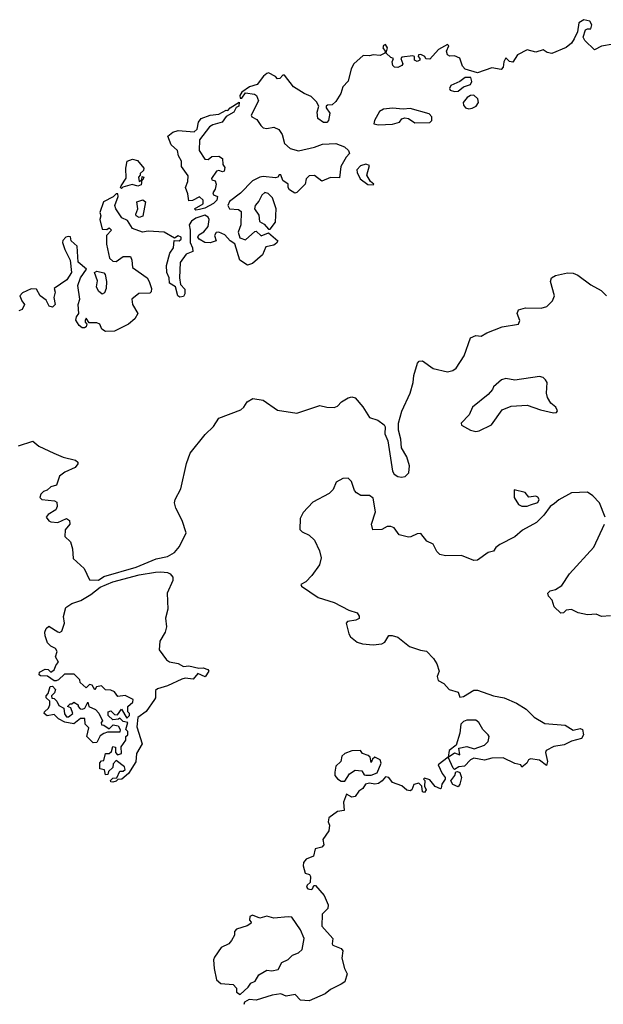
# Model space of a CAD drawing. Extents: x 2106670 to 2323771, y 35271 to 224896.
# Tile 316 of 419: x 2250730 to 2254025, y 149014 to 154573. Entities that reach past the tile are written whole.
import ezdxf

# ---------------------------------------------------------------- set-up
doc = ezdxf.new("R2010")
doc.units = 0

msp = doc.modelspace()

# ---------------------------------------------------------------- linework, layer by layer
at = {"layer": '0CON20XD'}
for points in [[(2254080, 154435), (2254015, 154424), (2253975, 154403.8), (2253921.2, 154455), (2253911.2, 154475), (2253923.9, 154516.1), (2253935, 154522.5), (2253955, 154522.5), (2253960, 154545), (2253950, 154565), (2253915, 154573.3), (2253887.5, 154555), (2253880, 154505), (2253860.8, 154465), (2253845, 154440.8), (2253815, 154415.8), (2253735, 154383.3), (2253708.3, 154388.3), (2253685, 154402.5), (2253645, 154390), (2253595, 154404), (2253540, 154375), (2253515, 154333.3), (2253495, 154337.5), (2253475, 154357.5), (2253463.3, 154335), (2253460, 154305), (2253447.7, 154292.3), (2253395, 154301.2), (2253315, 154273.3), (2253245, 154293.3), (2253230.9, 154310.9), (2253215.6, 154355.6), (2253185, 154368.6), (2253157.9, 154367.9), (2253146, 154375), (2253139.2, 154395), (2253153.3, 154425), (2253145, 154433.3), (2253093.8, 154405), (2253045, 154350), (2253023, 154353), (2253017.5, 154365), (2252995, 154376.7), (2252982.5, 154375), (2252980, 154365), (2252990, 154355), (2252990, 154345), (2252975, 154337.5), (2252960, 154345), (2252960, 154365), (2252949.3, 154369.3), (2252888.3, 154361.7), (2252882.5, 154355), (2252893.3, 154325), (2252887.5, 154315), (2252865, 154304.3), (2252845.9, 154305.9), (2252836.2, 154315), (2252833.8, 154336.2), (2252840, 154355), (2252825, 154360), (2252800, 154385), (2252807.5, 154415), (2252795, 154432.5), (2252785, 154426.7), (2252781.2, 154415), (2252793.3, 154395), (2252792.5, 154385), (2252765, 154371.4), (2252725, 154375.6), (2252705, 154369.5), (2252669.7, 154370.3), (2252616.7, 154325), (2252602.2, 154295), (2252584.2, 154225.8), (2252553.8, 154195), (2252543, 154157), (2252515, 154111.2), (2252495, 154092), (2252468.8, 154091.2), (2252461.2, 154085), (2252461.2, 154075), (2252481.2, 154045), (2252473.3, 154005), (2252465, 153993.3), (2252445, 153992.9), (2252413.8, 154015), (2252408.8, 154051.2), (2252418.8, 154085), (2252405, 154110), (2252375, 154138.8), (2252335.8, 154155.8), (2252276, 154195), (2252225, 154260), (2252215, 154260), (2252198.3, 154241.7), (2252185, 154240), (2252175, 154252.5), (2252135, 154272.5), (2252125, 154270), (2252106.7, 154255), (2252071.7, 154208.3), (2252027.5, 154195), (2251983.3, 154165), (2251973.3, 154145), (2251975, 154130), (2251985, 154130), (2252005, 154160), (2252055, 154152), (2252066.2, 154145), (2252078, 154115), (2252036.2, 154035), (2252040, 154025), (2252068.9, 154008.9), (2252090.6, 153975), (2252105, 153963.3), (2252125, 153958.5), (2252164.4, 153965.6), (2252192.8, 153952.8), (2252212.9, 153925), (2252224.6, 153874.6), (2252256.9, 153846.9), (2252305, 153832.5), (2252395, 153852.9), (2252440.3, 153869.7), (2252515, 153874.2), (2252563.3, 153855), (2252586.7, 153835), (2252591.7, 153818.3), (2252572.5, 153797.5), (2252543.8, 153745), (2252535, 153680), (2252485, 153682.5), (2252435, 153662.5), (2252393.9, 153693.9), (2252365, 153690.8), (2252347.5, 153675), (2252341.2, 153645), (2252295, 153597.5), (2252283.3, 153593.3), (2252253.3, 153613.3), (2252246.7, 153625), (2252246.7, 153645), (2252215.9, 153665.9), (2252205, 153697.5), (2252195, 153697.5), (2252187.5, 153685), (2252175, 153680), (2252105, 153688), (2252085, 153684), (2252045, 153664), (2251976.4, 153593.6), (2251915, 153546.7), (2251906, 153525), (2251915, 153506.2), (2251965, 153501.2), (2251980.7, 153490.7), (2251979.2, 153415), (2251964.2, 153374.2), (2251972.5, 153342.5), (2252005, 153331.2), (2252058.3, 153378.3), (2252065, 153378.8), (2252093.6, 153353.6), (2252135, 153370), (2252148.3, 153358.3), (2252187.5, 153325), (2252179.3, 153310.7), (2252165, 153300), (2252119.5, 153290.5), (2252100, 153245), (2252045, 153196.7), (2252017, 153187), (2251972.5, 153215), (2251945, 153307.5), (2251917.5, 153325), (2251888.3, 153358.3), (2251855, 153374.3), (2251838.9, 153371.1), (2251830.8, 153355), (2251840, 153325), (2251805, 153312.5), (2251775, 153316.2), (2251742.5, 153335), (2251736.7, 153345), (2251741.7, 153358.3), (2251770, 153375), (2251793.3, 153405), (2251800, 153445), (2251795, 153457.5), (2251775, 153470), (2251725, 153453.3), (2251700, 153435), (2251686.2, 153415), (2251693.3, 153385), (2251692.5, 153315), (2251706, 153285), (2251707.5, 153265), (2251670.5, 153249.5), (2251636.8, 153203.2), (2251632.5, 153115), (2251638.3, 153078.3), (2251661.7, 153051.7), (2251662.5, 153025), (2251655, 153010), (2251635, 153007.5), (2251623.3, 153015), (2251610, 153065), (2251576.4, 153086.4), (2251573.8, 153115), (2251560, 153145), (2251558, 153185), (2251577.5, 153255), (2251598.8, 153285), (2251603, 153327), (2251630, 153325), (2251642.5, 153335), (2251642.5, 153345), (2251625, 153352.5), (2251605, 153340), (2251545, 153373.8), (2251516, 153376), (2251455, 153378.6), (2251423.2, 153373.2), (2251366.7, 153395), (2251339.3, 153439.3), (2251307.5, 153455), (2251272, 153505), (2251267.5, 153525), (2251286.7, 153575), (2251285, 153590), (2251275, 153590), (2251257, 153573), (2251202.5, 153545), (2251182.5, 153485), (2251187.5, 153465), (2251183.3, 153445), (2251195, 153390), (2251221.7, 153388.3), (2251235, 153397.5), (2251247.5, 153385), (2251220, 153355), (2251220.8, 153305), (2251236.4, 153226.4), (2251255, 153210), (2251275, 153208.8), (2251315, 153236.2), (2251355, 153236.7), (2251363.8, 153215), (2251366.7, 153175), (2251448.8, 153115), (2251461.2, 153095), (2251473.3, 153055), (2251472.5, 153037.5), (2251465, 153030), (2251402.7, 153027.3), (2251363.3, 152995), (2251366.7, 152965), (2251397.5, 152915), (2251379.2, 152885), (2251344, 152855), (2251265, 152814.4), (2251215, 152812.5), (2251194, 152825), (2251183.3, 152855), (2251165, 152862.5), (2251122.5, 152862.5), (2251105, 152887.5), (2251100, 152875), (2251100, 152865), (2251110, 152855), (2251105, 152840), (2251095, 152832.5), (2251083.6, 152833.6)], [(2253185, 154167.5), (2253205, 154170), (2253235, 154193.3), (2253275, 154207.5), (2253282.5, 154225), (2253276.4, 154246.4), (2253245, 154247.5), (2253216, 154224), (2253165, 154202.5), (2253157.5, 154185), (2253160, 154175), (2253185, 154167.5)], [(2253265, 154070), (2253285, 154073.3), (2253306.7, 154085), (2253320, 154105), (2253316.2, 154126.2), (2253295, 154146.7), (2253275, 154146.2), (2253255.9, 154134.1), (2253233.3, 154105), (2253235, 154090), (2253246.4, 154076.4), (2253265, 154070)], [(2251725, 153497.5), (2251717.5, 153505), (2251766.4, 153533.6), (2251766.7, 153555), (2251745, 153573.3), (2251705, 153552.5), (2251685, 153550), (2251679.7, 153589.7), (2251665.8, 153625), (2251680, 153660), (2251681.2, 153691.2), (2251643.8, 153745), (2251643.3, 153775), (2251626.7, 153805), (2251621.2, 153835), (2251585, 153866.7), (2251566.7, 153915), (2251595, 153938), (2251625, 153947.5), (2251715, 153940), (2251731.2, 153955), (2251738.8, 153995), (2251755, 154015.8), (2251805, 154034), (2251855, 154040), (2251895, 154062.5), (2251905, 154060), (2251917.5, 154075), (2251968.3, 154108.3), (2251967.5, 154085), (2251951.7, 154078.3), (2251939.3, 154050.7), (2251895, 154027.5), (2251873.3, 153995), (2251820, 153980), (2251801.2, 153968.8), (2251745.8, 153894.2), (2251743.8, 153835), (2251775, 153786.7), (2251795, 153783.3), (2251815, 153800), (2251855, 153803.3), (2251875, 153790), (2251877.5, 153755), (2251888.3, 153738.3), (2251885, 153717.5), (2251875, 153713.8), (2251855, 153721.2), (2251841.2, 153718.8), (2251813, 153677), (2251815, 153670), (2251833, 153663), (2251838.8, 153645), (2251833.9, 153616.1), (2251820, 153595), (2251823.9, 153583.9), (2251846.7, 153575), (2251843.8, 153555), (2251824.2, 153535.8), (2251775, 153510), (2251745, 153502.5), (2251725, 153497.5)], [(2252755, 153978.8), (2252835, 153983.8), (2252875, 153993.8), (2252886.7, 154013.3), (2252905, 154020), (2252925.9, 154015.9), (2252960.7, 153990.7), (2253045, 153992.5), (2253057.5, 154005), (2253057.5, 154025), (2253041.7, 154041.7), (2252935, 154072), (2252895, 154068), (2252835, 154074), (2252785, 154068.6), (2252762, 154055), (2252733.3, 154005), (2252730, 153985), (2252755, 153978.8)], [(2251305, 153620), (2251300, 153625), (2251303.3, 153635), (2251331.7, 153678.3), (2251330, 153735), (2251337.5, 153775), (2251366.1, 153786.1), (2251395, 153777.5), (2251430, 153735), (2251428.3, 153721.7), (2251410, 153705), (2251410, 153695), (2251400, 153685), (2251405, 153660), (2251420, 153670), (2251421.7, 153688.3), (2251430, 153685), (2251425, 153670), (2251420, 153670), (2251415, 153640), (2251396.1, 153633.9), (2251365, 153643.3), (2251312.5, 153627.5), (2251305, 153620)], [(2252725, 153640), (2252730, 153645), (2252710, 153660), (2252690, 153695), (2252705, 153750), (2252685, 153757.5), (2252655, 153747.5), (2252634, 153725), (2252635, 153710), (2252652.5, 153675), (2252695, 153642.5), (2252725, 153640)], [(2251405, 153456.2), (2251387.5, 153465), (2251386.2, 153475), (2251396.2, 153505), (2251392, 153545), (2251425, 153556.2), (2251440, 153545), (2251425, 153463.8), (2251405, 153456.2)], [(2252145, 153390), (2252175, 153430), (2252178, 153505), (2252158.3, 153568.3), (2252132.5, 153592.5), (2252115, 153596.7), (2252097.7, 153582.3), (2252080.9, 153549.1), (2252058.8, 153525), (2252056.2, 153505), (2252080, 153470), (2252083.6, 153433.6), (2252109.4, 153419.4), (2252135, 153390), (2252145, 153390)], [(2251083.6, 152833.6), (2251065, 152847.5), (2251047, 152877), (2251050, 152895), (2251063.3, 152915), (2251059.5, 152965), (2251068.9, 152995), (2251057.5, 153072.5), (2251073.8, 153115), (2251106.7, 153165), (2251060, 153205), (2251054.1, 153294.1), (2251020, 153325), (2251016.4, 153346.4), (2251005, 153350), (2250990, 153345), (2250973, 153327), (2250972.5, 153315), (2250984.2, 153275), (2251015.8, 153215.8), (2251022, 153145), (2250995.6, 153104.4), (2250923.8, 153056.2), (2250930.8, 153035), (2250922.5, 153005), (2250931.2, 152965), (2250915, 152950), (2250896.1, 152956.1), (2250879.5, 152989.5), (2250845, 153013.3), (2250825, 153052.5), (2250795, 153054.3), (2250745, 153031.2), (2250730, 153015), (2250741.2, 152985), (2250757.5, 152965), (2250743.9, 152936.1), (2250725, 152930)], [(2250723, 152167), (2250805, 152193.3), (2250838, 152165), (2250923.3, 152125), (2250975, 152103.8), (2251045, 152086.7), (2251057.5, 152075), (2251057.5, 152065), (2251042.5, 152045), (2250985, 152018.8), (2250954.3, 151995.7), (2250937.5, 151945), (2250905, 151935.8), (2250885, 151916.7), (2250865, 151908.8), (2250848.8, 151895), (2250844, 151875), (2250855, 151864.2), (2250926, 151856), (2250938.8, 151848.8), (2250941.2, 151825), (2250933.3, 151805), (2250891.2, 151778.8), (2250880, 151765), (2250894.2, 151744.2), (2250905, 151738), (2250945.8, 151734.2), (2250995, 151756), (2251011.2, 151745), (2251013.8, 151725), (2250987.3, 151692.7), (2250985.8, 151655.8), (2251017.5, 151625), (2251028.6, 151585), (2251031.8, 151531.8), (2251093.8, 151475), (2251125, 151411.2), (2251175, 151409.1), (2251205, 151428.6), (2251388.2, 151481.8), (2251501.1, 151528.9), (2251565, 151543.1), (2251603.3, 151565), (2251632.2, 151597.8), (2251669.4, 151675), (2251648.2, 151745), (2251610.9, 151815), (2251603.9, 151845), (2251607.1, 151865), (2251638.9, 151925), (2251672.4, 152067.6), (2251691.8, 152125), (2251778.1, 152231.9), (2251823.5, 152276.5), (2251855, 152322.9), (2251979.4, 152370.6), (2251995.8, 152385), (2252013.8, 152415), (2252046.4, 152433.6), (2252105, 152425.4), (2252185, 152368.1), (2252295, 152351.1), (2252425, 152395.6), (2252465, 152385.7), (2252505.5, 152384.5), (2252525, 152390.8), (2252546.2, 152415), (2252585, 152438.8), (2252605, 152443.3), (2252625, 152438.8), (2252668.2, 152388.2), (2252705, 152327.5), (2252752.4, 152312.4), (2252788.8, 152285), (2252793.9, 152273.9), (2252792.5, 152235), (2252808.1, 152195), (2252835.7, 152025), (2252845, 152008), (2252865, 151994.4), (2252885, 151990), (2252905.9, 151994.1), (2252927.5, 152015), (2252931.2, 152055), (2252916, 152105), (2252885.8, 152155), (2252882.2, 152205), (2252869.4, 152255), (2252869.4, 152295), (2252887.5, 152362.5), (2252934.3, 152465), (2252951.9, 152525), (2252954.6, 152565), (2252976.1, 152633.9), (2252985, 152645.6), (2253005, 152646.5), (2253065, 152603.8), (2253145, 152585.6), (2253175, 152592.2), (2253195, 152605.8), (2253240.4, 152675), (2253275, 152777.5), (2253305, 152789.6), (2253335, 152785.7), (2253367.5, 152805), (2253455, 152839.7), (2253546.1, 152853.9), (2253554, 152875), (2253538.6, 152915), (2253546.7, 152935), (2253585, 152946.2), (2253675, 152944.5), (2253705.8, 152954.2), (2253738.8, 152985), (2253750, 153015), (2253727.5, 153095), (2253732.5, 153115), (2253755, 153129), (2253823.6, 153143.6), (2253855, 153142.2), (2253881.3, 153131.3), (2253955, 153076.7), (2254012.8, 153045), (2254042.6, 153015)], [(2251195, 153024.2), (2251175, 153040.8), (2251164.5, 153065), (2251168.8, 153098.8), (2251153.3, 153145), (2251165, 153153.3), (2251205, 153143.3), (2251213.3, 153135), (2251220, 153095), (2251217.5, 153055), (2251208.5, 153031.5), (2251195, 153024.2)], [(2253305, 152248.8), (2253325, 152251.2), (2253393.3, 152285), (2253455, 152370), (2253505, 152392), (2253595, 152396.7), (2253670.7, 152370.7), (2253743.6, 152353.6), (2253760, 152355), (2253766.7, 152365), (2253757.5, 152385), (2253728.3, 152408.3), (2253709.5, 152439.5), (2253703.8, 152465), (2253707.5, 152525), (2253699.3, 152539.3), (2253685, 152552.5), (2253665, 152558), (2253525, 152537.5), (2253475, 152547.1), (2253449.5, 152540.5), (2253405, 152500), (2253400, 152485), (2253375, 152456.7), (2253286.2, 152385), (2253267.3, 152342.7), (2253223.3, 152295), (2253224.2, 152284.2), (2253275, 152256.2), (2253305, 152248.8)], [(2254035.8, 151765), (2254003.8, 151845), (2253966.7, 151885), (2253935, 151906), (2253845, 151902), (2253775, 151862.5), (2253749.1, 151840.9), (2253725.6, 151824.4), (2253690, 151775), (2253648.8, 151735), (2253569.3, 151690.7), (2253525, 151654.2), (2253440.3, 151609.7), (2253417.5, 151592.5), (2253405, 151573.3), (2253375, 151564), (2253315, 151521.2), (2253295, 151520), (2253225, 151548), (2253135, 151545.7), (2253102.8, 151552.8), (2253085, 151571.2), (2253065, 151612), (2253029.2, 151629.2), (2252995, 151672.5), (2252975, 151671.2), (2252937.6, 151652.4), (2252925, 151651.9), (2252872, 151665), (2252845, 151704), (2252825, 151711.4), (2252805, 151710.8), (2252774.5, 151695.5), (2252723.6, 151693.6), (2252715.8, 151725), (2252738.5, 151795), (2252725, 151872.5), (2252705, 151886.7), (2252657, 151887), (2252630.9, 151900.9), (2252620, 151915), (2252603.8, 151965), (2252585, 151983.8), (2252555, 151982), (2252517.7, 151962.3), (2252499.7, 151920.3), (2252477.5, 151897.5), (2252385, 151850), (2252329.7, 151790.3), (2252313.1, 151756.9), (2252312.5, 151695), (2252325, 151680.8), (2252363.6, 151663.6), (2252394.2, 151635), (2252422.9, 151575), (2252432.5, 151535), (2252422.9, 151495), (2252379.2, 151435), (2252345, 151400), (2252317.5, 151385), (2252321.2, 151375), (2252415, 151311), (2252505, 151281.6), (2252589.1, 151239.1), (2252635.8, 151225), (2252647.5, 151205), (2252647.5, 151192.5), (2252627.1, 151182.9), (2252580, 151175), (2252573.3, 151165), (2252587.5, 151105), (2252598.3, 151088.3), (2252635, 151058), (2252665, 151049.2), (2252725, 151044), (2252775, 151050), (2252792, 151058), (2252814.4, 151095.6), (2252832.9, 151097.1), (2252865, 151087.1), (2252931.2, 151035), (2252993.8, 151013.8), (2253027.4, 151007.4), (2253066.4, 150966.4), (2253085, 150935.8), (2253099.1, 150895), (2253086.7, 150865), (2253092.2, 150842.2), (2253125, 150824.3), (2253155, 150791.1), (2253205.6, 150775.6), (2253215, 150748.8), (2253235, 150752.3), (2253295, 150787.3), (2253315, 150787.1), (2253405, 150754.6), (2253465, 150743.8), (2253535, 150713.6), (2253589.5, 150679.5), (2253635.6, 150635), (2253695, 150600), (2253809.1, 150589.1), (2253855, 150562.5), (2253895, 150570.8), (2253907.5, 150565), (2253914, 150535), (2253902.5, 150515), (2253845, 150500), (2253805, 150479.2), (2253745, 150470), (2253702.4, 150447.6), (2253698.6, 150435), (2253709.4, 150385), (2253705, 150362.5), (2253665, 150391.5), (2253615, 150400), (2253602.5, 150395), (2253592.5, 150375), (2253565, 150352.5), (2253560, 150365), (2253525, 150373.8), (2253460, 150405), (2253395, 150402.9), (2253355, 150391.4), (2253295, 150403.3), (2253275, 150393.3), (2253241.7, 150358.3), (2253210, 150355), (2253185, 150340), (2253177, 150347), (2253150, 150410), (2253185, 150433.8), (2253215, 150423.3), (2253210, 150460), (2253255, 150469.2), (2253296.2, 150456.2), (2253355, 150477.5), (2253375, 150497.5), (2253380, 150525), (2253375.8, 150535), (2253344.3, 150565), (2253322.5, 150605), (2253305, 150618.1), (2253255, 150618.9), (2253235, 150611.2), (2253220, 150595), (2253214.4, 150545), (2253193.6, 150476.4), (2253155, 150446.7), (2253150, 150410), (2253092.5, 150365), (2253115, 150317.5), (2253132.5, 150295), (2253132.5, 150285), (2253113, 150257), (2253110, 150235), (2253105, 150230), (2253075, 150243.8), (2253045, 150281.2), (2253015, 150290), (2253010, 150285), (2253016.7, 150276.7), (2253016.2, 150245), (2253025.8, 150225), (2253015, 150208.8), (2253004.2, 150214.2), (2253001.2, 150245), (2252982.9, 150262.9), (2252954.6, 150255.4), (2252943.3, 150225), (2252935, 150218.8), (2252915, 150222), (2252886.9, 150246.9)], [(2253595, 151826.2), (2253615, 151833.8), (2253655, 151847.5), (2253662.5, 151865), (2253656.4, 151876.4), (2253645, 151883.3), (2253605, 151876.7), (2253583.6, 151903.6), (2253522, 151918), (2253521.4, 151875), (2253546.7, 151835), (2253565, 151826.2), (2253595, 151826.2)], [(2254065, 151207.5), (2254015, 151203.3), (2253985, 151217.5), (2253935, 151212.5), (2253883.6, 151223.6), (2253845, 151242.5), (2253815, 151240), (2253800, 151225), (2253785, 151222.5), (2253747.9, 151257.9), (2253736.7, 151295), (2253715, 151317.5), (2253712, 151335), (2253725, 151348), (2253755, 151356.7), (2253791.7, 151378.3), (2253835, 151443.8), (2253971.2, 151595), (2254032.5, 151725)], [(2251255, 150267.5), (2251245, 150270), (2251242.5, 150277.5), (2251255, 150290), (2251278.3, 150291.7), (2251295, 150330), (2251315, 150330), (2251325, 150340), (2251322.5, 150355), (2251275, 150390), (2251258.3, 150371.7), (2251255, 150350), (2251231.7, 150328.3), (2251228.3, 150311.7), (2251215, 150310), (2251208.3, 150338.3), (2251183, 150343), (2251182.5, 150377.5), (2251191.7, 150388.3), (2251205, 150390), (2251215, 150430), (2251235, 150430), (2251248.3, 150441.7), (2251255, 150470), (2251270, 150465), (2251270, 150435), (2251282.5, 150422.5), (2251305, 150430), (2251303, 150467), (2251330, 150505), (2251330, 150525), (2251340, 150535), (2251340, 150555), (2251330, 150565), (2251340, 150605), (2251315, 150610), (2251295, 150630), (2251287, 150623), (2251255, 150620), (2251230, 150645), (2251230, 150665), (2251245, 150670), (2251265, 150650), (2251281.7, 150648.3), (2251305, 150680), (2251335, 150630), (2251350, 150645), (2251350, 150655), (2251340, 150665), (2251340, 150695), (2251369.3, 150720.7), (2251370, 150735), (2251325, 150756.7), (2251285, 150752.5), (2251265, 150777.5), (2251245, 150787.5), (2251215, 150790), (2251191.7, 150811.7), (2251163, 150807), (2251155, 150790), (2251140, 150815), (2251125, 150820), (2251105, 150800), (2251071.7, 150831.7), (2251070, 150845), (2251037.5, 150877.5), (2250983, 150877), (2250950, 150845), (2250935, 150840), (2250925, 150840), (2250887, 150867), (2250848.3, 150868.3), (2250840, 150875), (2250841.7, 150888.3), (2250873, 150907), (2250890, 150905), (2250905, 150890), (2250925, 150902.5), (2250935, 150930), (2250950, 150945), (2250932.5, 150975), (2250942.5, 151005), (2250933, 151023), (2250906.4, 151036.4), (2250887.5, 151055), (2250873.3, 151095), (2250872.5, 151115), (2250878.8, 151135), (2250895, 151148.8), (2250945, 151116.7), (2250955, 151113.8), (2250968.6, 151121.4), (2250983.3, 151165), (2250976.4, 151203.6), (2250990, 151255), (2251023.7, 151276.3), (2251075.7, 151294.3), (2251132.1, 151327.9), (2251185, 151369.1), (2251255, 151398.9), (2251405, 151438.1), (2251496.8, 151453.2), (2251526.6, 151456.6), (2251565, 151452.5), (2251578.8, 151445), (2251594, 151425), (2251594.1, 151405.9), (2251563.3, 151335), (2251565.5, 151245), (2251553.2, 151193.2), (2251559.2, 151145), (2251551.1, 151115), (2251521.1, 151065), (2251517.8, 151015), (2251558.3, 150958.3), (2251575, 150946.7), (2251625, 150938.5), (2251655, 150921.4), (2251685, 150924.3), (2251742.3, 150912.3), (2251765, 150914), (2251792.5, 150905), (2251797.5, 150895), (2251777, 150863), (2251735, 150881.2), (2251709.7, 150850.3), (2251665, 150854.4), (2251645, 150849.4), (2251565, 150811.5), (2251507.5, 150795), (2251496.7, 150785), (2251497.1, 150745), (2251492, 150735), (2251445, 150668), (2251397.7, 150632.3), (2251391.1, 150581.1), (2251421.9, 150485), (2251390, 150430), (2251385, 150383.8), (2251345, 150316.7), (2251307.5, 150285), (2251285, 150282.5), (2251275, 150273.8), (2251255, 150267.5)], [(2251145, 150490), (2251110, 150525), (2251120, 150575), (2251100, 150595), (2251098.3, 150628.3), (2251073, 150627), (2251035, 150597.5), (2250985, 150607.5), (2250950, 150625), (2250925, 150650), (2250885, 150643.3), (2250867.5, 150655), (2250870, 150665), (2250892.5, 150685), (2250900, 150705), (2250900, 150725), (2250880, 150745), (2250880, 150755), (2250891.7, 150768.3), (2250901.7, 150808.3), (2250915, 150810), (2250931.7, 150791.7), (2250927, 150773), (2250910, 150755), (2250911.7, 150741.7), (2250925, 150740), (2250940, 150725), (2250950.7, 150700.7), (2250980, 150685), (2250983, 150653), (2250995, 150637.5), (2251005, 150637.5), (2251030, 150655), (2251018.3, 150688.3), (2251000, 150695), (2251015, 150710), (2251025, 150710), (2251035, 150720), (2251060, 150705), (2251060, 150695), (2251071.7, 150681.7), (2251085, 150680), (2251097.5, 150685), (2251115, 150720), (2251120, 150695), (2251158.3, 150678.3), (2251177, 150657), (2251197.5, 150615), (2251190, 150605), (2251191.7, 150591.7), (2251205, 150590), (2251235, 150570), (2251258.3, 150591.7), (2251286.7, 150586.7), (2251297.5, 150565), (2251295, 150550), (2251225, 150550), (2251205, 150542.5), (2251185, 150530), (2251165, 150492.5), (2251145, 150490)], [(2252545, 150273.8), (2252565, 150274), (2252592.5, 150315), (2252625, 150336.7), (2252661.7, 150331.7), (2252675, 150310), (2252685, 150307.5), (2252715, 150307.5), (2252748.3, 150321.7), (2252771.2, 150375), (2252766.2, 150395), (2252735, 150410), (2252721.7, 150398.3), (2252715, 150380), (2252708.3, 150408.3), (2252698.3, 150418.3), (2252665, 150430), (2252655, 150447.5), (2252605, 150445.8), (2252565, 150430.8), (2252548, 150415), (2252543.8, 150385), (2252515, 150358.8), (2252509.2, 150325), (2252510, 150305), (2252525, 150286.7), (2252545, 150273.8)], [(2252886.9, 150246.9), (2252835, 150266.7), (2252813.3, 150295), (2252795, 150298), (2252776.2, 150275), (2252755, 150260.6), (2252735, 150256.2), (2252705, 150262.5), (2252683, 150257), (2252668.3, 150231.7), (2252645, 150217.5), (2252623.6, 150186.4), (2252605, 150183.3), (2252575, 150200), (2252558.1, 150155), (2252562.5, 150107.5), (2252525, 150103.3), (2252475, 150067.5), (2252470.8, 150045), (2252480, 150025), (2252476.1, 149993.9), (2252441.4, 149945), (2252446.7, 149915), (2252435, 149901.2), (2252398.3, 149891.7), (2252389.7, 149850.3), (2252347.5, 149832.5), (2252332, 149815), (2252330, 149795), (2252341.2, 149755), (2252366.1, 149746.1), (2252372.5, 149735), (2252369.3, 149700.7), (2252352.7, 149687.3), (2252350, 149675), (2252357.5, 149665), (2252375, 149661.2), (2252382.5, 149665), (2252390, 149685), (2252400, 149685), (2252448.8, 149628.8), (2252471.9, 149575), (2252469.4, 149555), (2252437.7, 149522.3), (2252435.8, 149455), (2252498, 149385), (2252494, 149355), (2252498.3, 149348.3), (2252545, 149328.6), (2252554, 149315), (2252549.2, 149275), (2252564.2, 149215), (2252579.4, 149185), (2252565, 149141.2), (2252545, 149127.1), (2252485, 149097.8), (2252455, 149073.1), (2252365, 149034.2), (2252315, 149038), (2252285, 149070), (2252235, 149060), (2252205, 149072.5), (2252155, 149065.8), (2252065, 149036.2), (2252025, 149041.2), (2252000, 149025), (2251995, 149012.5)], [(2253205, 150241.2), (2253175, 150255.7), (2253163.8, 150275), (2253186, 150305), (2253193, 150327), (2253201.2, 150328.8), (2253215, 150323.3), (2253224.4, 150295), (2253215, 150256.7), (2253205, 150241.2)], [(2251975, 149070), (2252019.4, 149110.6), (2252035, 149133.8), (2252060, 149145), (2252080, 149180), (2252125, 149206.7), (2252152.9, 149202.9), (2252190, 149210), (2252210, 149250), (2252245, 149266.7), (2252269.5, 149290.5), (2252303.3, 149305), (2252325, 149323.3), (2252336.2, 149385), (2252316, 149435), (2252266.7, 149505), (2252245, 149508), (2252165, 149500), (2252125, 149511.2), (2252085, 149500), (2252045, 149516.7), (2252030, 149510), (2252028.3, 149488.3), (2252037, 149477), (2252035, 149470), (2252015, 149457.5), (2251955, 149437.5), (2251943.3, 149425), (2251942.5, 149405), (2251926.4, 149373.6), (2251910, 149355), (2251867.5, 149335), (2251829.5, 149280.5), (2251824.3, 149265), (2251828.8, 149215), (2251841.3, 149151.3), (2251865, 149132), (2251935, 149126.2), (2251953.3, 149105), (2251955, 149082.5), (2251975, 149070)]]:
    msp.add_lwpolyline(points, dxfattribs=at)

doc.saveas('drawing.dxf')
